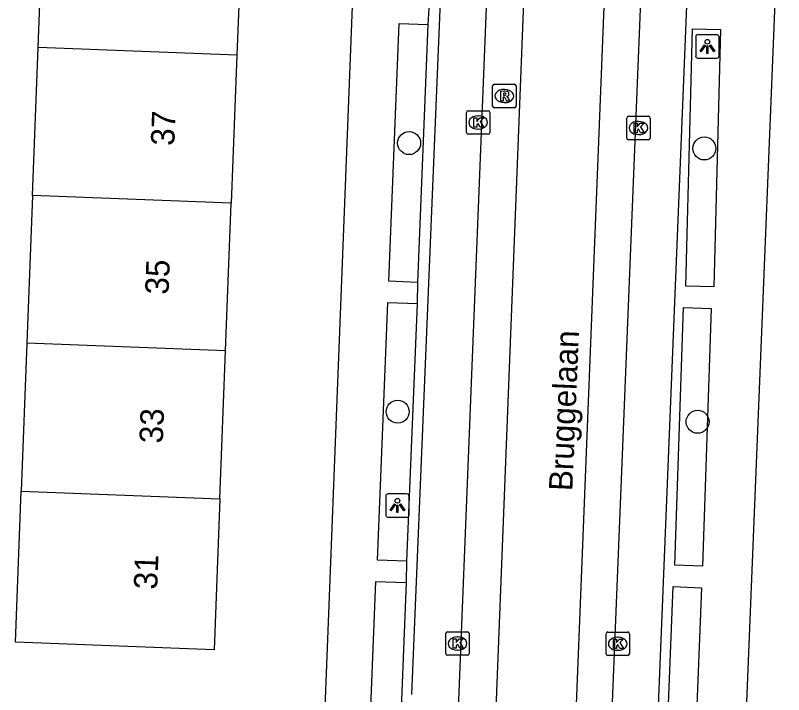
# Model space of a CAD drawing. Extents: x 160732 to 162105, y 387428 to 388479.
# Drawn here: x 161410.28 to 161443, y 387624.56 to 387653.48 of the extents above; entities that cross this region are included whole.
import ezdxf

# ---------------------------------------------------------------- set-up
doc = ezdxf.new("R2010")
doc.units = 0
for name, color, linetype in [('IMGEO_Boom', 7, 'Continuous'), ('IMGEO_Fietspad_gesloten', 7, 'Continuous'), ('IMGEO_Kolk', 7, 'Continuous'), ('IMGEO_Lichtpunt', 7, 'Continuous'), ('IMGEO_Openbare_ruimte_label', 7, 'Continuous'), ('IMGEO_Pand', 7, 'Continuous'), ('IMGEO_Pand_nummerreeks', 7, 'Continuous'), ('IMGEO_Rioolput', 7, 'Continuous'), ('IMGEO_Voetpad_open', 7, 'Continuous')]:
    doc.layers.add(name, color=color, linetype=linetype)

msp = doc.modelspace()

# ---------------------------------------------------------------- linework, layer by layer
at = {"layer": 'IMGEO_Boom'}
for centre in [(161427.048, 387648.045), (161439.618, 387647.817), (161426.562, 387636.607), (161439.332, 387636.176)]:
    msp.add_circle(centre, 0.489, dxfattribs=at)
at = {"layer": 'IMGEO_Fietspad_gesloten'}
for points in [[(161430.635, 387621.063), (161432.702, 387673.642)], [(161434.044, 387620.92), (161436.141, 387673.546)], [(161431.106, 387673.387), (161429.024, 387621.13)], [(161437.678, 387673.258), (161437.672, 387673.108), (161432.463, 387544.069), (161430.746, 387499.815)]]:
    msp.add_lwpolyline(points, dxfattribs=at)
at = {"layer": 'IMGEO_Kolk'}
for p, q in [((161429.486, 387648.495), (161429.486, 387649.347)), ((161429.561, 387649.421), (161430.413, 387649.421)), ((161430.487, 387649.347), (161430.487, 387648.495)), ((161429.974, 387649.201), (161429.999, 387649.201)), ((161436.314, 387648.262), (161436.314, 387649.114)), ((161436.389, 387649.188), (161437.241, 387649.188)), ((161437.315, 387649.114), (161437.315, 387648.262)), ((161436.802, 387648.968), (161436.827, 387648.968)), ((161430.413, 387648.421), (161429.561, 387648.421)), ((161429.997, 387648.641), (161429.972, 387648.641)), ((161436.825, 387648.408), (161436.8, 387648.408)), ((161437.241, 387648.188), (161436.389, 387648.188)), ((161428.609, 387626.306), (161428.609, 387627.158)), ((161428.684, 387627.232), (161429.536, 387627.232)), ((161429.61, 387627.158), (161429.61, 387626.306)), ((161435.432, 387626.298), (161435.432, 387627.15)), ((161435.507, 387627.224), (161436.359, 387627.224)), ((161436.433, 387627.15), (161436.433, 387626.298)), ((161429.097, 387627.012), (161429.122, 387627.012)), ((161435.92, 387627.004), (161435.945, 387627.004)), ((161429.12, 387626.452), (161429.095, 387626.452)), ((161435.943, 387626.444), (161435.918, 387626.444)), ((161429.536, 387626.232), (161428.684, 387626.232)), ((161436.359, 387626.224), (161435.507, 387626.224))]:
    msp.add_line(p, q, dxfattribs=at)
for points in [[(161429.486, 387648.495), (161429.486, 387649.347)], [(161429.561, 387649.421), (161430.413, 387649.421)], [(161430.487, 387649.347), (161430.487, 387648.495)], [(161429.807, 387649.121), (161429.93, 387649.121), (161429.93, 387648.97), (161430.06, 387649.121), (161430.224, 387649.121), (161430.078, 387648.97), (161430.231, 387648.721), (161430.079, 387648.721), (161429.994, 387648.885), (161429.93, 387648.818), (161429.93, 387648.721), (161429.807, 387648.721), (161429.807, 387649.121)], [(161436.314, 387648.262), (161436.314, 387649.114)], [(161436.389, 387649.188), (161437.241, 387649.188)], [(161437.315, 387649.114), (161437.315, 387648.262)], [(161436.635, 387648.888), (161436.758, 387648.888), (161436.758, 387648.737), (161436.888, 387648.888), (161437.052, 387648.888), (161436.906, 387648.737), (161437.059, 387648.488), (161436.907, 387648.488), (161436.822, 387648.652), (161436.758, 387648.585), (161436.758, 387648.488), (161436.635, 387648.488), (161436.635, 387648.888)], [(161430.413, 387648.421), (161429.561, 387648.421)], [(161437.241, 387648.188), (161436.389, 387648.188)], [(161428.609, 387626.306), (161428.609, 387627.158)], [(161428.684, 387627.232), (161429.536, 387627.232)], [(161429.61, 387627.158), (161429.61, 387626.306)], [(161435.432, 387626.298), (161435.432, 387627.15)], [(161435.507, 387627.224), (161436.359, 387627.224)], [(161436.433, 387627.15), (161436.433, 387626.298)], [(161428.93, 387626.932), (161429.053, 387626.932), (161429.053, 387626.781), (161429.183, 387626.932), (161429.347, 387626.932), (161429.201, 387626.781), (161429.354, 387626.532), (161429.202, 387626.532), (161429.117, 387626.696), (161429.053, 387626.629), (161429.053, 387626.532), (161428.93, 387626.532), (161428.93, 387626.932)], [(161435.753, 387626.924), (161435.876, 387626.924), (161435.876, 387626.773), (161436.006, 387626.924), (161436.17, 387626.924), (161436.024, 387626.773), (161436.177, 387626.524), (161436.025, 387626.524), (161435.94, 387626.688), (161435.876, 387626.621), (161435.876, 387626.524), (161435.753, 387626.524), (161435.753, 387626.924)], [(161429.536, 387626.232), (161428.684, 387626.232)], [(161436.359, 387626.224), (161435.507, 387626.224)]]:
    msp.add_lwpolyline(points, dxfattribs=at)
for centre, start, end in [((161429.563, 387649.345), 91.552, 178.448), ((161429.563, 387649.345), 91.552, 178.448), ((161430.411, 387649.345), 1.552, 88.448), ((161430.411, 387649.345), 1.552, 88.448), ((161436.391, 387649.112), 91.552, 178.448), ((161436.391, 387649.112), 91.552, 178.448), ((161437.239, 387649.112), 1.552, 88.448), ((161437.239, 387649.112), 1.552, 88.448), ((161429.563, 387648.497), 181.552, 268.448), ((161429.563, 387648.497), 181.552, 268.448), ((161430.411, 387648.497), 271.552, 358.448), ((161430.411, 387648.497), 271.552, 358.448), ((161436.391, 387648.264), 181.552, 268.448), ((161436.391, 387648.264), 181.552, 268.448), ((161437.239, 387648.264), 271.552, 358.448), ((161437.239, 387648.264), 271.552, 358.448), ((161428.686, 387627.156), 91.552, 178.448), ((161428.686, 387627.156), 91.552, 178.448), ((161429.534, 387627.156), 1.552, 88.448), ((161429.534, 387627.156), 1.552, 88.448), ((161435.509, 387627.148), 91.552, 178.448), ((161435.509, 387627.148), 91.552, 178.448), ((161436.357, 387627.148), 1.552, 88.448), ((161436.357, 387627.148), 1.552, 88.448), ((161428.686, 387626.308), 181.552, 268.448), ((161428.686, 387626.308), 181.552, 268.448), ((161429.534, 387626.308), 271.552, 358.448), ((161429.534, 387626.308), 271.552, 358.448), ((161435.509, 387626.3), 181.552, 268.448), ((161435.509, 387626.3), 181.552, 268.448), ((161436.357, 387626.3), 271.552, 358.448), ((161436.357, 387626.3), 271.552, 358.448)]:
    msp.add_arc(centre, 0.0765, start, end, dxfattribs=at)
for centre, major_axis, ratio, start_param, end_param in [((161429.973, 387648.921), (-0.387, 0.002), 0.722429, 4.712389, 7.853982), ((161429.998, 387648.921), (-0.39, 0.002), 0.717154, 1.570796, 4.712389), ((161436.801, 387648.688), (-0.387, 0.002), 0.722429, 4.712389, 7.853982), ((161436.826, 387648.688), (-0.39, 0.002), 0.717154, 1.570796, 4.712389), ((161429.096, 387626.732), (-0.387, 0.002), 0.722429, 4.712389, 7.853982), ((161429.121, 387626.732), (-0.39, 0.002), 0.717154, 1.570796, 4.712389), ((161435.919, 387626.724), (-0.387, 0.002), 0.722429, 4.712389, 7.853982), ((161435.944, 387626.724), (-0.39, 0.002), 0.717154, 1.570796, 4.712389)]:
    msp.add_ellipse(centre, major_axis=major_axis, ratio=ratio, start_param=start_param, end_param=end_param, dxfattribs=at)
at = {"layer": 'IMGEO_Lichtpunt'}
for p, q in [((161440.153, 387652.66), (161439.345, 387652.66)), ((161440.153, 387652.66), (161439.345, 387652.66)), ((161439.251, 387652.565), (161439.251, 387651.758)), ((161439.251, 387652.565), (161439.251, 387651.758)), ((161440.247, 387651.758), (161440.247, 387652.565)), ((161440.247, 387651.758), (161440.247, 387652.565)), ((161439.345, 387651.664), (161440.153, 387651.664)), ((161439.345, 387651.664), (161440.153, 387651.664)), ((161426.051, 387633.014), (161426.051, 387632.207)), ((161426.051, 387633.014), (161426.051, 387632.207)), ((161426.953, 387633.109), (161426.145, 387633.109)), ((161426.953, 387633.109), (161426.145, 387633.109)), ((161427.047, 387632.207), (161427.047, 387633.014)), ((161427.047, 387632.207), (161427.047, 387633.014)), ((161426.145, 387632.113), (161426.953, 387632.113)), ((161426.145, 387632.113), (161426.953, 387632.113))]:
    msp.add_line(p, q, dxfattribs=at)
for points in [[(161439.625, 387652.229), (161439.664, 387652.201), (161439.476, 387651.939), (161439.438, 387651.966), (161439.625, 387652.229)], [(161439.727, 387652.181), (161439.774, 387652.181), (161439.774, 387651.859), (161439.727, 387651.859), (161439.727, 387652.181)], [(161439.837, 387652.201), (161439.875, 387652.228), (161440.062, 387651.966), (161440.023, 387651.938), (161439.837, 387652.201)], [(161426.425, 387632.678), (161426.464, 387632.65), (161426.276, 387632.388), (161426.238, 387632.415), (161426.425, 387632.678)], [(161426.527, 387632.63), (161426.574, 387632.63), (161426.574, 387632.308), (161426.527, 387632.308), (161426.527, 387632.63)], [(161426.637, 387632.65), (161426.675, 387632.677), (161426.862, 387632.415), (161426.823, 387632.387), (161426.637, 387632.65)]]:
    msp.add_lwpolyline(points, dxfattribs=at)
for centre in [(161439.75, 387652.363), (161426.55, 387632.812)]:
    msp.add_circle(centre, 0.0994, dxfattribs=at)
for centre, start, end in [((161439.345, 387652.565), 90, 180), ((161439.345, 387652.565), 90, 180), ((161440.153, 387652.565), 0, 90), ((161440.153, 387652.565), 0, 90), ((161439.345, 387651.758), 180, 270), ((161439.345, 387651.758), 180, 270), ((161440.153, 387651.758), 270, 0), ((161440.153, 387651.758), 270, 360), ((161426.145, 387633.014), 90, 180), ((161426.145, 387633.014), 90, 180), ((161426.953, 387633.014), 0, 90), ((161426.953, 387633.014), 0, 90), ((161426.145, 387632.207), 180, 270), ((161426.145, 387632.207), 180, 270), ((161426.953, 387632.207), 270, 0), ((161426.953, 387632.207), 270, 360)]:
    msp.add_arc(centre, 0.0946, start, end, dxfattribs=at)
at = {"layer": 'IMGEO_Pand'}
for points in [[(161411.255, 387652.122), (161411.498, 387658.423)], [(161419.96, 387658.097), (161419.717, 387651.796)], [(161411.013, 387645.82), (161411.255, 387652.122)], [(161419.717, 387651.796), (161411.255, 387652.122)], [(161419.717, 387651.796), (161419.475, 387645.494)], [(161411.013, 387645.82), (161410.77, 387639.519)], [(161419.475, 387645.494), (161411.013, 387645.82)], [(161419.232, 387639.193), (161419.475, 387645.494)], [(161410.77, 387639.519), (161410.527, 387633.217)], [(161419.232, 387639.193), (161410.77, 387639.519)], [(161418.989, 387632.891), (161419.232, 387639.193)], [(161418.989, 387632.891), (161418.742, 387626.469), (161410.28, 387626.794), (161410.527, 387633.217)], [(161410.527, 387633.217), (161418.989, 387632.891)]]:
    msp.add_lwpolyline(points, dxfattribs=at)
at = {"layer": 'IMGEO_Rioolput'}
for p, q in [((161430.605, 387649.625), (161430.605, 387650.477)), ((161430.68, 387650.551), (161431.532, 387650.551)), ((161431.093, 387650.331), (161431.118, 387650.331)), ((161431.606, 387650.477), (161431.606, 387649.625)), ((161431.116, 387649.771), (161431.091, 387649.771)), ((161431.532, 387649.551), (161430.68, 387649.551))]:
    msp.add_line(p, q, dxfattribs=at)
for points in [[(161430.605, 387649.625), (161430.605, 387650.477)], [(161430.68, 387650.551), (161431.532, 387650.551)], [(161431.606, 387650.477), (161431.606, 387649.625)], [(161431.194, 387650.249), (161430.942, 387650.251), (161430.942, 387649.851)], [(161430.942, 387649.851), (161431.066, 387649.851), (161431.066, 387650.013), (161431.077, 387650.013)], [(161431.12, 387650.17), (161431.066, 387650.17), (161431.066, 387650.089)], [(161431.066, 387650.089), (161431.118, 387650.089)], [(161431.124, 387649.984), (161431.195, 387649.851), (161431.335, 387649.851), (161431.27, 387649.977)], [(161431.532, 387649.551), (161430.68, 387649.551)]]:
    msp.add_lwpolyline(points, dxfattribs=at)
for centre, radius, start, end in [((161430.682, 387650.475), 0.0765, 91.552, 178.448), ((161430.682, 387650.475), 0.0765, 91.552, 178.448), ((161431.53, 387650.475), 0.0765, 1.552, 88.448), ((161431.53, 387650.475), 0.0765, 1.552, 88.448), ((161431.076, 387649.96), 0.0533, 26.0293, 88.6989), ((161431.102, 387650.278), 0.19, 274.7715, 282.9687), ((161431.126, 387650.074), 0.0964, 77.0061, 93.1865), ((161431.14, 387650.131), 0.0378, 276.6634, 79.6772), ((161431.193, 387650.139), 0.109, 350.3612, 89.416), ((161431.191, 387650.139), 0.112, 277.5842, 350.9817), ((161431.175, 387649.924), 0.108, 29.5134, 73.7905), ((161430.682, 387649.627), 0.0765, 181.552, 268.448), ((161430.682, 387649.627), 0.0765, 181.552, 268.448), ((161431.53, 387649.627), 0.0765, 271.552, 358.448), ((161431.53, 387649.627), 0.0765, 271.552, 358.448)]:
    msp.add_arc(centre, radius, start, end, dxfattribs=at)
for centre, major_axis, ratio, start_param, end_param in [((161431.092, 387650.051), (-0.387, 0.002), 0.722429, 4.712389, 7.853982), ((161431.117, 387650.051), (-0.39, 0.002), 0.717154, 1.570796, 4.712389)]:
    msp.add_ellipse(centre, major_axis=major_axis, ratio=ratio, start_param=start_param, end_param=end_param, dxfattribs=at)
at = {"layer": 'IMGEO_Voetpad_open'}
for points in [[(161425.558, 387676.256), (161425.151, 387667.358), (161423.331, 387620.736)], [(161427.165, 387624.557), (161429.059, 387670.57)], [(161441.271, 387620.368), (161443.3, 387670.522)], [(161436.728, 387600.946), (161439.322, 387665.113), (161439.526, 387670.102)], [(161427.903, 387654.01), (161427.844, 387653.096)], [(161427.405, 387642.111), (161426.182, 387642.16), (161426.621, 387653.145), (161427.844, 387653.096)], [(161427.844, 387653.096), (161427.405, 387642.111)], [(161438.834, 387641.955), (161439.109, 387652.915), (161440.304, 387652.885), (161440.029, 387641.925), (161438.834, 387641.955)], [(161427.405, 387642.111), (161427.385, 387641.208)], [(161426.941, 387630.238), (161425.704, 387630.288), (161426.148, 387641.258), (161427.385, 387641.208)], [(161427.385, 387641.208), (161426.941, 387630.238)], [(161439.536, 387630.035), (161438.363, 387630.075), (161438.737, 387641.046), (161439.91, 387641.006), (161439.536, 387630.035)], [(161426.941, 387630.238), (161426.916, 387629.327)], [(161426.522, 387619.332), (161425.231, 387619.383), (161425.625, 387629.378), (161426.916, 387629.327)], [(161426.916, 387629.327), (161426.522, 387619.332)], [(161439.059, 387618.036), (161437.857, 387618.084), (161438.299, 387629.156), (161439.501, 387629.108), (161439.059, 387618.036)]]:
    msp.add_lwpolyline(points, dxfattribs=at)

# ---------------------------------------------------------------- texts
at = {"layer": 'IMGEO_Openbare_ruimte_label'}
msp.add_text('Bruggelaan', height=1, rotation=87.5926, dxfattribs=at).set_placement((161433.997, 387633.214))
at = {"layer": 'IMGEO_Pand_nummerreeks'}
for s, p in [('37', (161417.046, 387647.917)), ('35', (161416.802, 387641.581)), ('33', (161416.558, 387635.245)), ('31', (161416.318, 387629.022))]:
    msp.add_text(s, height=1, rotation=87.7947, dxfattribs=at).set_placement(p)

doc.saveas('drawing.dxf')
